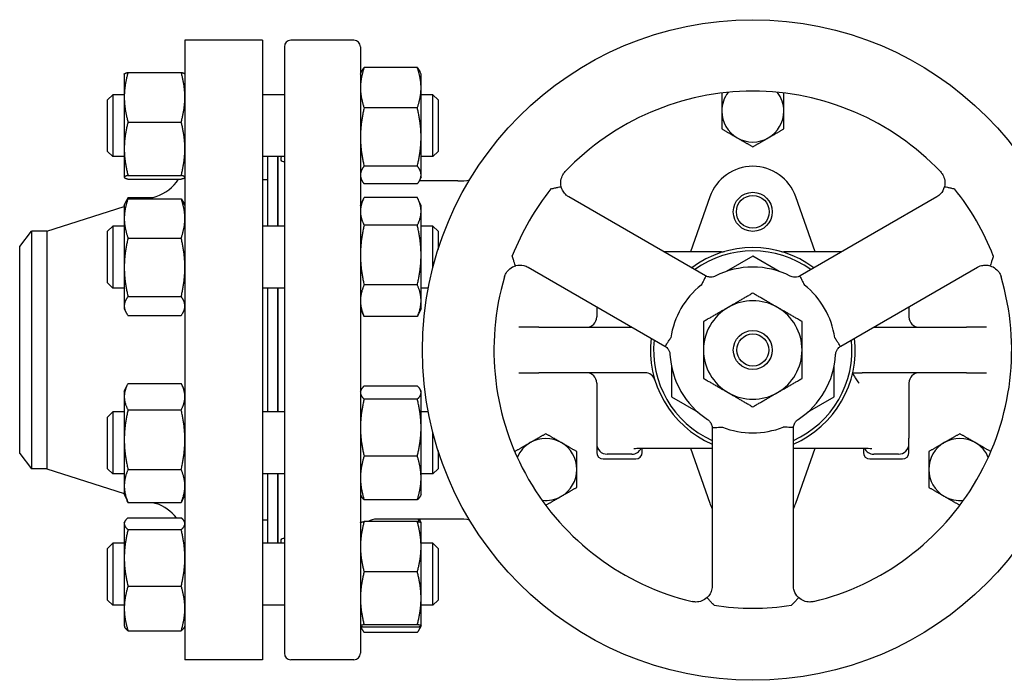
# Model space of a CAD drawing. Header units: inches. Extents: x 18 to 846, y -44 to 561.
# Tile 469 of 637: x 455.56 to 467.48, y 301.45 to 309.45. Entities that reach past the tile are written whole.
import ezdxf

# ---------------------------------------------------------------- set-up
doc = ezdxf.new("R2010")
doc.units = ezdxf.units.IN
doc.header["$LTSCALE"] = 24
doc.header["$MEASUREMENT"] = 0
doc.layers.add('Visible (ANSI)', color=7, linetype='Continuous', lineweight=30)

msp = doc.modelspace()

# ---------------------------------------------------------------- linework, layer by layer
at = {"layer": 'Visible (ANSI)'}
for p, q in [((457.55843, 309.1965), (457.55843, 301.6965)), ((458.49843, 309.1965), (457.55843, 309.1965)), ((458.49843, 309.1965), (458.49843, 301.6965)), ((459.60469, 309.1965), (458.84091, 309.1965)), ((458.76217, 309.11776), (458.76217, 301.77524)), ((459.68343, 309.11776), (459.68343, 301.77524)), ((460.37234, 308.86668), (459.72852, 308.86668)), ((456.82443, 308.78771), (456.82499, 308.78891)), ((456.82443, 308.78771), (456.82443, 308.50817)), ((456.86952, 308.80888), (457.51334, 308.80888)), ((457.55843, 308.78771), (457.55787, 308.78891)), ((459.68343, 308.78771), (459.6972, 308.81724)), ((460.41743, 308.78771), (460.40366, 308.81724)), ((460.41743, 308.62187), (460.41743, 308.78771)), ((460.41743, 308.02507), (460.41743, 308.62187)), ((456.62343, 308.47521), (456.68593, 308.53771)), ((456.68593, 308.53771), (456.68593, 307.78771)), ((456.82443, 308.53771), (456.68593, 308.53771)), ((456.82443, 308.50817), (456.82443, 307.88437)), ((458.76217, 308.53771), (458.49843, 308.53771)), ((460.56093, 308.53771), (460.41743, 308.53771)), ((460.56093, 307.78771), (460.56093, 308.53771)), ((460.62343, 308.47521), (460.56093, 308.53771)), ((456.62343, 307.85021), (456.62343, 308.47521)), ((460.37234, 308.37706), (459.72852, 308.37706)), ((460.62343, 308.47521), (460.62343, 307.85021)), ((456.86952, 308.20745), (457.51334, 308.20745)), ((460.41743, 307.56591), (460.41743, 308.02507)), ((456.62343, 307.85021), (456.68593, 307.78771)), ((456.82443, 307.78771), (456.68593, 307.78771)), ((456.82443, 307.88437), (456.82443, 307.53891)), ((458.76217, 307.78771), (458.49843, 307.78771)), ((458.55843, 307.78771), (458.55843, 306.94659)), ((458.67843, 307.78771), (458.67843, 306.94659)), ((458.68343, 307.78771), (458.68343, 306.94659)), ((460.56093, 307.78771), (460.41743, 307.78771)), ((460.62343, 307.85021), (460.56093, 307.78771)), ((460.37234, 307.67309), (459.72852, 307.67309)), ((456.82443, 307.53891), (456.82443, 307.53771)), ((456.82443, 307.53771), (456.82499, 307.5365)), ((456.86952, 307.56128), (457.51334, 307.56128)), ((457.55843, 307.53771), (457.55787, 307.5365)), ((459.68343, 307.53771), (459.6972, 307.50817)), ((460.41743, 307.53771), (460.40366, 307.50817)), ((460.41743, 307.53771), (460.41743, 307.56591)), ((456.86952, 307.51654), (457.51334, 307.51654)), ((458.55843, 307.5065), (458.49843, 307.5065)), ((460.37234, 307.45874), (459.72852, 307.45874)), ((460.86289, 307.49375), (460.39618, 307.49375)), ((456.86952, 307.29189), (457.165, 307.29189)), ((457.12408, 307.27893), (457.2094, 307.30595)), ((458.68343, 307.3865), (458.67843, 307.3865)), ((460.37234, 307.29271), (459.72852, 307.29271)), ((463.86081, 306.34536), (462.20694, 307.30022)), ((463.91301, 307.3013), (463.68006, 306.6336)), ((465.1868, 306.6336), (464.95385, 307.3013)), ((466.65991, 307.30022), (465.90669, 306.86535)), ((455.8851, 306.8865), (456.82443, 307.18402)), ((456.82443, 307.19659), (456.84041, 307.23086)), ((456.82443, 307.19659), (456.82443, 307.04008)), ((456.84041, 307.23086), (456.85849, 307.26963)), ((456.86952, 307.27893), (457.51334, 307.27893)), ((457.55843, 307.19659), (457.54245, 307.23086)), ((459.68343, 307.19659), (459.72122, 307.27763)), ((460.41743, 307.19659), (460.37964, 307.27763)), ((460.41743, 307.12485), (460.41743, 307.19659)), ((460.41743, 306.59644), (460.41743, 307.12485)), ((456.62343, 306.88409), (456.68593, 306.94659)), ((456.68593, 306.94659), (456.68593, 306.19659)), ((456.82443, 306.94659), (456.68593, 306.94659)), ((456.82443, 307.04008), (456.82443, 306.44757)), ((458.76217, 306.94659), (458.49843, 306.94659)), ((460.37234, 306.95699), (459.72852, 306.95699)), ((460.56093, 306.94659), (460.41743, 306.94659)), ((460.56093, 306.44837), (460.56093, 306.94659)), ((460.62343, 306.88409), (460.56093, 306.94659)), ((455.55843, 306.699), (455.7023, 306.8865)), ((455.8851, 306.8865), (455.7023, 306.8865)), ((455.7023, 306.8865), (455.7023, 304.0065)), ((455.8851, 306.8865), (455.8851, 304.0065)), ((456.62343, 306.25909), (456.62343, 306.88409)), ((460.62343, 306.88409), (460.62343, 306.66466)), ((465.90669, 306.86535), (465.00605, 306.34536)), ((455.55843, 304.194), (455.55843, 306.699)), ((456.86952, 306.80124), (457.51334, 306.80124)), ((460.41743, 306.04318), (460.41743, 306.59644)), ((464.05622, 306.6336), (463.36157, 306.6336)), ((464.43343, 306.58302), (464.11263, 306.39781)), ((464.75423, 306.39781), (464.43343, 306.58302)), ((465.50529, 306.6336), (464.81063, 306.6336)), ((456.82443, 306.44757), (456.82443, 305.97908)), ((461.71482, 306.44783), (463.36868, 305.49297)), ((465.49817, 305.49297), (467.15204, 306.44783)), ((456.62343, 306.25909), (456.68593, 306.19659)), ((460.37234, 306.23588), (459.72852, 306.23588)), ((456.82443, 306.19659), (456.68593, 306.19659)), ((458.76217, 306.19659), (458.49843, 306.19659)), ((458.55843, 306.19659), (458.55843, 304.69641)), ((458.67843, 306.19659), (458.67843, 304.69641)), ((458.68343, 306.19659), (458.68343, 304.69641)), ((460.50439, 306.19659), (460.41743, 306.19659)), ((456.82443, 305.97908), (456.82443, 305.94659)), ((456.86952, 306.0939), (457.51334, 306.0939)), ((460.41743, 305.94659), (460.41743, 306.04318)), ((456.82443, 305.94659), (456.84041, 305.91232)), ((456.86952, 305.86425), (457.51334, 305.86425)), ((457.55843, 305.94659), (457.54245, 305.91232)), ((459.68343, 305.94659), (459.72122, 305.86555)), ((460.41743, 305.94659), (460.37964, 305.86555)), ((462.54367, 305.9693), (462.54367, 305.84709)), ((466.32319, 305.9693), (466.32319, 305.84709)), ((460.37234, 305.85047), (459.72852, 305.85047)), ((461.64472, 305.72209), (461.60257, 305.72209)), ((461.84512, 305.72209), (461.64472, 305.72209)), ((461.84512, 305.72209), (462.97184, 305.72209)), ((465.89502, 305.72209), (467.02174, 305.72209)), ((467.22214, 305.72209), (467.02174, 305.72209)), ((467.26428, 305.72209), (467.22214, 305.72209)), ((461.60257, 305.17091), (461.64472, 305.17091)), ((461.64472, 305.17091), (461.84512, 305.17091)), ((463.12837, 305.17091), (461.84512, 305.17091)), ((463.44918, 305.24867), (463.44918, 304.87824)), ((465.41768, 304.87824), (465.41768, 305.24867)), ((465.64258, 305.17091), (465.75862, 305.17091)), ((467.02174, 305.17091), (465.75862, 305.17091)), ((467.02174, 305.17091), (467.22214, 305.17091)), ((467.22214, 305.17091), (467.26428, 305.17091)), ((456.86952, 305.04171), (457.51334, 305.04171)), ((462.54367, 305.04591), (462.54367, 304.37706)), ((466.32319, 305.04591), (466.32319, 304.37706)), ((456.82443, 304.94641), (456.85849, 305.01946)), ((456.82443, 304.94641), (456.82443, 304.88101)), ((457.55843, 304.94641), (457.52437, 305.01946)), ((459.68343, 304.94641), (459.69076, 304.96214)), ((460.37234, 305.01053), (459.72852, 305.01053)), ((460.41743, 304.94641), (460.41009, 304.96214)), ((460.41743, 304.93107), (460.41743, 304.94641)), ((460.41743, 304.50704), (460.41743, 304.93107)), ((456.82443, 304.88101), (456.82443, 304.36016)), ((460.37234, 304.85161), (459.72852, 304.85161)), ((463.44918, 304.87824), (463.76998, 304.69303)), ((465.09688, 304.69303), (465.41768, 304.87824)), ((456.62343, 304.63391), (456.68593, 304.69641)), ((456.68593, 304.69641), (456.68593, 303.94641)), ((456.82443, 304.69641), (456.68593, 304.69641)), ((456.86952, 304.72031), (457.51334, 304.72031)), ((458.76217, 304.69641), (458.49843, 304.69641)), ((460.50439, 304.69641), (460.41743, 304.69641)), ((456.62343, 304.00891), (456.62343, 304.63391)), ((460.41743, 303.89739), (460.41743, 304.50704)), ((460.56093, 303.94641), (460.56093, 304.44463)), ((463.9413, 304.50117), (463.9413, 302.59145)), ((464.92555, 302.59145), (464.92555, 304.50117)), ((456.82443, 304.36016), (456.82443, 303.80056)), ((462.54367, 304.37706), (462.54367, 304.31046)), ((462.54367, 304.31046), (462.54367, 304.20634)), ((466.32319, 304.31046), (466.32319, 304.37706)), ((466.32319, 304.20634), (466.32319, 304.31046)), ((455.55843, 304.194), (455.7023, 304.0065)), ((460.62343, 304.22835), (460.62343, 304.00891)), ((463.09485, 304.20634), (463.09485, 304.25763)), ((463.2917, 304.25941), (463.9413, 304.25941)), ((463.68006, 304.25941), (463.91301, 303.59171)), ((464.92555, 304.25941), (465.57516, 304.25941)), ((464.95385, 303.59171), (465.1868, 304.25941)), ((465.77201, 304.25763), (465.77201, 304.20634)), ((460.37234, 304.16248), (459.72852, 304.16248)), ((462.62241, 304.1276), (463.01611, 304.1276)), ((462.96985, 304.18542), (462.66867, 304.18542)), ((465.85075, 304.1276), (466.24445, 304.1276)), ((466.19819, 304.18542), (465.89701, 304.18542)), ((455.8851, 304.0065), (455.7023, 304.0065)), ((455.8851, 304.0065), (456.82443, 303.70898)), ((456.62343, 304.00891), (456.68593, 303.94641)), ((456.86952, 304.00001), (457.51334, 304.00001)), ((460.62343, 304.00891), (460.56093, 303.94641)), ((456.82443, 303.94641), (456.68593, 303.94641)), ((458.76217, 303.94641), (458.49843, 303.94641)), ((458.55843, 303.94641), (458.55843, 303.1053)), ((458.67843, 303.94641), (458.67843, 303.1053)), ((458.68343, 303.94641), (458.68343, 303.1053)), ((460.56093, 303.94641), (460.41743, 303.94641)), ((460.41743, 303.69641), (460.41743, 303.89739)), ((456.82443, 303.80056), (456.82443, 303.69641)), ((456.82443, 303.69641), (456.85849, 303.62337)), ((456.86952, 303.60111), (457.51334, 303.60111)), ((457.165, 303.60111), (457.2094, 303.58705)), ((457.55843, 303.69641), (457.52437, 303.62337)), ((459.68343, 303.69641), (459.69076, 303.68068)), ((460.37234, 303.63229), (459.72852, 303.63229)), ((460.41743, 303.69641), (460.41009, 303.68068)), ((458.68343, 303.5065), (458.67843, 303.5065)), ((456.82443, 303.3553), (456.83034, 303.36798)), ((456.86952, 303.41447), (457.51334, 303.41447)), ((457.55843, 303.3553), (457.55252, 303.36798)), ((458.55843, 303.3865), (458.49843, 303.3865)), ((459.68343, 303.3553), (459.68366, 303.35579)), ((460.37234, 303.36915), (459.72852, 303.36915)), ((460.86289, 303.39926), (459.88028, 303.39926)), ((460.4172, 303.35579), (460.40366, 303.38483)), ((460.41743, 303.3553), (460.4172, 303.35579)), ((456.82443, 303.3553), (456.82443, 303.34287)), ((456.82443, 303.34287), (456.82443, 302.92918)), ((456.86952, 303.27126), (457.51334, 303.27126)), ((460.41743, 303.06407), (460.41743, 303.3553)), ((456.62343, 303.0428), (456.68593, 303.1053)), ((456.62343, 302.4178), (456.62343, 303.0428)), ((456.68593, 303.1053), (456.68593, 302.3553)), ((456.82443, 303.1053), (456.68593, 303.1053)), ((458.76217, 303.1053), (458.49843, 303.1053)), ((460.56093, 303.1053), (460.41743, 303.1053)), ((460.41743, 302.43956), (460.41743, 303.06407)), ((460.56093, 302.3553), (460.56093, 303.1053)), ((460.62343, 303.0428), (460.56093, 303.1053)), ((460.62343, 303.0428), (460.62343, 302.4178)), ((456.82443, 302.92918), (456.82443, 302.31661)), ((460.37234, 302.75898), (459.72852, 302.75898)), ((456.86952, 302.58709), (457.51334, 302.58709)), ((456.62343, 302.4178), (456.68593, 302.3553)), ((460.41743, 302.10579), (460.41743, 302.43956)), ((460.62343, 302.4178), (460.56093, 302.3553)), ((456.82443, 302.3553), (456.68593, 302.3553)), ((456.82443, 302.31661), (456.82443, 302.1053)), ((458.76217, 302.3553), (458.49843, 302.3553)), ((460.56093, 302.3553), (460.41743, 302.3553)), ((456.82443, 302.1053), (456.83034, 302.09262)), ((456.86952, 302.04612), (457.51334, 302.04612)), ((457.55843, 302.1053), (457.55252, 302.09262)), ((459.68343, 302.1053), (459.68366, 302.1048)), ((459.68366, 302.1048), (459.6972, 302.07576)), ((460.37234, 302.12013), (459.72852, 302.12013)), ((460.37234, 302.09145), (459.72852, 302.09145)), ((460.4172, 302.1048), (460.40366, 302.07576)), ((460.41743, 302.1053), (460.4172, 302.1048)), ((460.41743, 302.1053), (460.41743, 302.10579)), ((460.37234, 302.02633), (459.72852, 302.02633)), ((458.49843, 301.6965), (457.55843, 301.6965)), ((459.60469, 301.6965), (458.84091, 301.6965))]:
    msp.add_line(p, q, dxfattribs=at)
for centre, radius in [((464.43343, 305.4465), 4), ((464.43343, 307.11973), 0.23622), ((464.43343, 307.11973), 0.19894), ((464.43343, 305.4465), 0.23622), ((464.43343, 305.4465), 0.19396)]:
    msp.add_circle(centre, radius, dxfattribs=at)
for centre, radius, start, end in [((458.84091, 309.11776), 0.07874, 90, 180), ((459.60469, 309.11776), 0.07874, 0, 90), ((464.43343, 305.4465), 3.13386, 43.567129, 136.432871), ((464.43343, 308.3402), 0.375, 142.972428, 180), ((464.43343, 308.3402), 0.375, 0, 37.027572), ((464.43343, 308.3402), 0.375, 180, 240), ((464.43343, 308.3402), 0.375, 300, 0), ((464.43343, 308.3402), 0.375, 240, 300), ((464.43343, 307.11973), 0.55118, 19.233076, 160.766924), ((457.05843, 307.78262), 0.5, 287.574716, 327.84865), ((460.86289, 308.28115), 0.7874, 270, 280.37914), ((464.43343, 305.4465), 3.12676, 141.399676, 158.600324), ((464.43343, 305.4465), 3.12676, 21.399676, 38.600324), ((464.43343, 305.4465), 1.24016, 53.379868, 126.620132), ((464.43343, 305.4465), 1.20079, 54.194537, 125.805463), ((464.05621, 306.76075), 0.12716, 270.004016, 286.01595), ((464.81064, 306.76073), 0.12714, 253.982919, 269.997115), ((464.43343, 305.4465), 1.00394, 63.137041, 116.862959), ((464.43343, 305.4465), 3.13386, 163.567129, 256.432871), ((464.43343, 305.4465), 1.00394, 128.535259, 171.464741), ((464.43343, 305.4465), 1.00394, 8.535259, 51.464741), ((464.43343, 305.4465), 3.13386, 283.567129, 16.432871), ((464.43343, 305.4465), 0.5965, 60, 120), ((464.43343, 305.4465), 0.5965, 120, 180), ((464.43343, 305.4465), 0.5965, 0, 60), ((462.41867, 305.84709), 0.125, 270, 0), ((466.44819, 305.84709), 0.125, 180, 270), ((464.43343, 305.4465), 1.24016, 173.379868, 246.620132), ((464.43343, 305.4465), 1.20079, 174.194537, 245.805463), ((464.43343, 305.4465), 1.24016, 293.379868, 6.620132), ((464.43343, 305.4465), 1.20079, 294.194537, 5.805463), ((464.43343, 305.4465), 1.00394, 183.137041, 236.862959), ((464.43343, 305.4465), 0.5965, 180, 240), ((464.43343, 305.4465), 0.5965, 300, 0), ((464.43343, 305.4465), 1.00394, 303.137041, 356.862959), ((462.41867, 305.04591), 0.125, 0, 90), ((463.12837, 305.04591), 0.125, 17.063961, 90), ((466.44819, 305.04591), 0.125, 90, 180), ((464.43343, 305.4465), 0.5965, 240, 300), ((464.43343, 305.4465), 1.00394, 248.535259, 291.464741), ((461.92741, 303.99965), 0.375, 120, 157.027572), ((461.92741, 303.99965), 0.375, 60, 120), ((461.92741, 303.99965), 0.375, 0, 60), ((466.93945, 303.99965), 0.375, 120, 180), ((466.93945, 303.99965), 0.375, 60, 120), ((466.93945, 303.99965), 0.375, 22.972428, 60), ((462.62241, 304.20634), 0.07874, 180, 270), ((463.01611, 304.20634), 0.07874, 270, 0), ((465.85075, 304.20634), 0.07874, 180, 270), ((466.24445, 304.20634), 0.07874, 270, 0), ((461.92741, 303.99965), 0.375, 300, 0), ((466.93945, 303.99965), 0.375, 180, 240), ((461.92741, 303.99965), 0.375, 262.972428, 300), ((466.93945, 303.99965), 0.375, 240, 277.027572), ((457.05843, 303.11039), 0.5, 37.457, 72.425284), ((464.43343, 303.77327), 0.55118, 199.233076, 206.765501), ((464.43343, 303.77327), 0.55118, 333.234499, 340.766924), ((459.88028, 303.20241), 0.19685, 90, 122.109609), ((460.86289, 302.61186), 0.7874, 79.62086, 90), ((464.43343, 305.4465), 3.12676, 261.399676, 278.600324), ((458.84091, 301.77524), 0.07874, 180, 270), ((459.60469, 301.77524), 0.07874, 270, 0)]:
    msp.add_arc(centre, radius, start, end, dxfattribs=at)
for centre, start_param, end_param in [((462.66867, 304.31046), 4.71238898, 6.28318531), ((466.19819, 304.31046), 0, 1.57079633), ((462.96985, 304.31046), 0, 1.13237118), ((465.89701, 304.31046), 5.15081773, 6.28318531)]:
    msp.add_ellipse(centre, major_axis=(0, -0.12504), ratio=0.99966155, start_param=start_param, end_param=end_param, dxfattribs=at)
for points, weights in [([(459.72852, 308.86668), (459.68343, 308.73549), (459.68343, 308.62187)], [1, 1.0379548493, 1]), ([(459.6972, 308.81724), (459.70817, 308.84076), (459.72852, 308.86668)], [1.01872332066, 1.01678146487, 1]), ([(460.41743, 308.62187), (460.41743, 308.73549), (460.37234, 308.86668)], [1, 1.0379548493, 1]), ([(460.37234, 308.86668), (460.39269, 308.84076), (460.40366, 308.81724)], [1, 1.01678146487, 1.01872332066]), ([(456.86952, 308.80888), (456.82443, 308.64773), (456.82443, 308.50817)], [1, 1.0379548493, 1]), ([(456.82499, 308.78891), (456.82932, 308.79819), (456.86952, 308.80888)], [1.00755250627, 1.03370208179, 1]), ([(457.55843, 308.50817), (457.55843, 308.64773), (457.51334, 308.80888)], [1, 1.0379548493, 1]), ([(457.51334, 308.80888), (457.55354, 308.79819), (457.55787, 308.78891)], [1, 1.03370208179, 1.00755250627]), ([(459.68343, 308.62187), (459.68343, 308.50825), (459.72852, 308.37706)], [1, 1.0379548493, 1]), ([(460.37234, 308.37706), (460.41743, 308.50825), (460.41743, 308.62187)], [1, 1.0379548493, 1]), ([(456.82443, 308.50817), (456.82443, 308.36861), (456.86952, 308.20745)], [1, 1.0379548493, 1]), ([(457.51334, 308.20745), (457.55843, 308.36861), (457.55843, 308.50817)], [1, 1.0379548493, 1]), ([(464.06091, 308.55814), (464.05967, 308.55743), (464.05843, 308.55671)], [1.01080092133, 1.01041530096, 1.01001874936]), ([(464.05843, 308.55671), (464.05843, 308.44068), (464.05843, 308.3402)], [1.01001874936, 1.04314139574, 1]), ([(464.80843, 308.55671), (464.80719, 308.55743), (464.80595, 308.55814)], [1.01001874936, 1.01041530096, 1.01080092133]), ([(464.80843, 308.3402), (464.80843, 308.44068), (464.80843, 308.55671)], [1, 1.04314139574, 1.01001874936]), ([(459.72852, 308.37706), (459.68343, 308.18843), (459.68343, 308.02507)], [1, 1.0379548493, 1]), ([(460.41743, 308.02507), (460.41743, 308.18843), (460.37234, 308.37706)], [1, 1.0379548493, 1]), ([(464.05843, 308.3402), (464.05843, 308.23972), (464.05843, 308.1237)], [1, 1.04314139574, 1.01001874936]), ([(464.80843, 308.1237), (464.80843, 308.23972), (464.80843, 308.3402)], [1.01001874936, 1.04314139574, 1]), ([(456.86952, 308.20745), (456.82443, 308.03431), (456.82443, 307.88437)], [1, 1.0379548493, 1]), ([(457.55843, 307.88437), (457.55843, 308.03431), (457.51334, 308.20745)], [1, 1.0379548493, 1]), ([(464.05843, 308.1237), (464.15891, 308.06568), (464.24593, 308.01544)], [1.01001874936, 1.04314139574, 1]), ([(464.62093, 308.01544), (464.70795, 308.06568), (464.80843, 308.1237)], [1, 1.04314139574, 1.01001874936]), ([(459.68343, 308.02507), (459.68343, 307.86171), (459.72852, 307.67309)], [1, 1.0379548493, 1]), ([(460.37234, 307.67309), (460.41743, 307.86171), (460.41743, 308.02507)], [1, 1.0379548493, 1]), ([(464.24593, 308.01544), (464.33295, 307.9652), (464.43343, 307.90719)], [1, 1.04314139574, 1.01001874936]), ([(464.43343, 307.90719), (464.53391, 307.9652), (464.62093, 308.01544)], [1.01001874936, 1.04314139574, 1]), ([(456.82443, 307.88437), (456.82443, 307.73442), (456.86952, 307.56128)], [1, 1.0379548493, 1]), ([(457.51334, 307.56128), (457.55843, 307.73442), (457.55843, 307.88437)], [1, 1.0379548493, 1]), ([(459.72852, 307.67309), (459.68343, 307.61565), (459.68343, 307.56591)], [1, 1.0379548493, 1]), ([(460.41743, 307.56591), (460.41743, 307.61565), (460.37234, 307.67309)], [1, 1.0379548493, 1]), ([(456.86952, 307.56128), (456.82443, 307.54929), (456.82443, 307.53891)], [1, 1.0379548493, 1]), ([(456.82443, 307.53891), (456.82443, 307.52853), (456.86952, 307.51654)], [1, 1.0379548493, 1]), ([(457.55843, 307.53891), (457.55843, 307.54929), (457.51334, 307.56128)], [1, 1.0379548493, 1]), ([(457.51334, 307.51654), (457.55843, 307.52853), (457.55843, 307.53891)], [1, 1.0379548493, 1]), ([(459.68343, 307.56591), (459.68343, 307.51617), (459.72852, 307.45874)], [1, 1.0379548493, 1]), ([(460.37234, 307.45874), (460.41743, 307.51617), (460.41743, 307.56591)], [1, 1.0379548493, 1]), ([(456.86952, 307.29189), (456.85724, 307.26845), (456.84844, 307.24648)], [1, 1.01005189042, 1.01477953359]), ([(459.72852, 307.29271), (459.68343, 307.20275), (459.68343, 307.12485)], [1, 1.0379548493, 1]), ([(460.41743, 307.12485), (460.41743, 307.20275), (460.37234, 307.29271)], [1, 1.0379548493, 1]), ([(456.86952, 307.27893), (456.82443, 307.15093), (456.82443, 307.04008)], [1, 1.0379548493, 1]), ([(456.84041, 307.23086), (456.85111, 307.25381), (456.86952, 307.27893)], [1.01820717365, 1.01515415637, 1]), ([(457.55843, 307.04008), (457.55843, 307.15093), (457.51334, 307.27893)], [1, 1.0379548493, 1]), ([(457.51334, 307.27893), (457.53175, 307.25381), (457.54245, 307.23086)], [1, 1.01515415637, 1.01820717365]), ([(459.68343, 307.12485), (459.68343, 307.04695), (459.72852, 306.95699)], [1, 1.0379548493, 1]), ([(460.37234, 306.95699), (460.41743, 307.04695), (460.41743, 307.12485)], [1, 1.0379548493, 1]), ([(456.82443, 307.04008), (456.82443, 306.92924), (456.86952, 306.80124)], [1, 1.0379548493, 1]), ([(457.51334, 306.80124), (457.55843, 306.92924), (457.55843, 307.04008)], [1, 1.0379548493, 1]), ([(459.72852, 306.95699), (459.68343, 306.76377), (459.68343, 306.59644)], [1, 1.0379548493, 1]), ([(460.41743, 306.59644), (460.41743, 306.76377), (460.37234, 306.95699)], [1, 1.0379548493, 1]), ([(456.86952, 306.80124), (456.82443, 306.61171), (456.82443, 306.44757)], [1, 1.0379548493, 1]), ([(457.55843, 306.44757), (457.55843, 306.61171), (457.51334, 306.80124)], [1, 1.0379548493, 1]), ([(459.68343, 306.59644), (459.68343, 306.4291), (459.72852, 306.23588)], [1, 1.0379548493, 1]), ([(460.37234, 306.23588), (460.41743, 306.4291), (460.41743, 306.59644)], [1, 1.0379548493, 1]), ([(456.82443, 306.44757), (456.82443, 306.28343), (456.86952, 306.0939)], [1, 1.0379548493, 1]), ([(457.51334, 306.0939), (457.55843, 306.28343), (457.55843, 306.44757)], [1, 1.0379548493, 1]), ([(459.72852, 306.23588), (459.68343, 306.13261), (459.68343, 306.04318)], [1, 1.0379548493, 1]), ([(460.41743, 306.04318), (460.41743, 306.13261), (460.37234, 306.23588)], [1, 1.0379548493, 1]), ([(464.43343, 306.13528), (464.2736, 306.043), (464.13518, 305.96309)], [1.01001874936, 1.04314139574, 1]), ([(464.73168, 305.96309), (464.59326, 306.043), (464.43343, 306.13528)], [1, 1.04314139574, 1.01001874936]), ([(456.86952, 306.0939), (456.82443, 306.03237), (456.82443, 305.97908)], [1, 1.0379548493, 1]), ([(456.82443, 305.97908), (456.82443, 305.92579), (456.86952, 305.86425)], [1, 1.0379548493, 1]), ([(457.55843, 305.97908), (457.55843, 306.03237), (457.51334, 306.0939)], [1, 1.0379548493, 1]), ([(457.51334, 305.86425), (457.55843, 305.92579), (457.55843, 305.97908)], [1, 1.0379548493, 1]), ([(459.68343, 306.04318), (459.68343, 305.95374), (459.72852, 305.85047)], [1, 1.0379548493, 1]), ([(460.37234, 305.85047), (460.41743, 305.95374), (460.41743, 306.04318)], [1, 1.0379548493, 1]), ([(459.72852, 305.85047), (459.7247, 305.85809), (459.72122, 305.86555)], [1, 1.00310735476, 1.00570591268]), ([(460.37964, 305.86555), (460.37616, 305.85809), (460.37234, 305.85047)], [1.00570591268, 1.00310735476, 1]), ([(464.13518, 305.96309), (463.99676, 305.88317), (463.83693, 305.79089)], [1, 1.04314139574, 1.01001874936]), ([(465.02993, 305.79089), (464.8701, 305.88317), (464.73168, 305.96309)], [1.01001874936, 1.04314139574, 1]), ([(463.83693, 305.79089), (463.83693, 305.60633), (463.83693, 305.4465)], [1.01001874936, 1.04314139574, 1]), ([(465.02993, 305.4465), (465.02993, 305.60633), (465.02993, 305.79089)], [1, 1.04314139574, 1.01001874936]), ([(463.83693, 305.4465), (463.83693, 305.28667), (463.83693, 305.10211)], [1, 1.04314139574, 1.01001874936]), ([(465.02993, 305.10211), (465.02993, 305.28667), (465.02993, 305.4465)], [1.01001874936, 1.04314139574, 1]), ([(456.86952, 305.04171), (456.82443, 304.95559), (456.82443, 304.88101)], [1, 1.0379548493, 1]), ([(457.55843, 304.88101), (457.55843, 304.95559), (457.51334, 305.04171)], [1, 1.0379548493, 1]), ([(463.83693, 305.10211), (463.99676, 305.00983), (464.13518, 304.92992)], [1.01001874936, 1.04314139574, 1]), ([(464.73168, 304.92992), (464.8701, 305.00983), (465.02993, 305.10211)], [1, 1.04314139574, 1.01001874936]), ([(459.72852, 305.01053), (459.68343, 304.96795), (459.68343, 304.93107)], [1, 1.0379548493, 1]), ([(459.68343, 304.93107), (459.68343, 304.89419), (459.72852, 304.85161)], [1, 1.0379548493, 1]), ([(460.41743, 304.93107), (460.41743, 304.96795), (460.37234, 305.01053)], [1, 1.0379548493, 1]), ([(460.37234, 304.85161), (460.41743, 304.89419), (460.41743, 304.93107)], [1, 1.0379548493, 1]), ([(464.13518, 304.92992), (464.2736, 304.85), (464.43343, 304.75772)], [1, 1.04314139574, 1.01001874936]), ([(464.43343, 304.75772), (464.59326, 304.85), (464.73168, 304.92992)], [1.01001874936, 1.04314139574, 1]), ([(456.82443, 304.88101), (456.82443, 304.80643), (456.86952, 304.72031)], [1, 1.0379548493, 1]), ([(457.51334, 304.72031), (457.55843, 304.80643), (457.55843, 304.88101)], [1, 1.0379548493, 1]), ([(459.72852, 304.85161), (459.68343, 304.66696), (459.68343, 304.50704)], [1, 1.0379548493, 1]), ([(460.41743, 304.50704), (460.41743, 304.66696), (460.37234, 304.85161)], [1, 1.0379548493, 1]), ([(456.86952, 304.72031), (456.82443, 304.52731), (456.82443, 304.36016)], [1, 1.0379548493, 1]), ([(457.55843, 304.36016), (457.55843, 304.52731), (457.51334, 304.72031)], [1, 1.0379548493, 1]), ([(459.68343, 304.50704), (459.68343, 304.34713), (459.72852, 304.16248)], [1, 1.0379548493, 1]), ([(460.37234, 304.16248), (460.41743, 304.34713), (460.41743, 304.50704)], [1, 1.0379548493, 1]), ([(461.92741, 304.43266), (461.82693, 304.37465), (461.73991, 304.32441)], [1.01001874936, 1.04314139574, 1]), ([(462.11491, 304.32441), (462.02789, 304.37465), (461.92741, 304.43266)], [1, 1.04314139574, 1.01001874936]), ([(466.93945, 304.43266), (466.83897, 304.37465), (466.75195, 304.32441)], [1.01001874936, 1.04314139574, 1]), ([(467.12695, 304.32441), (467.03993, 304.37465), (466.93945, 304.43266)], [1, 1.04314139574, 1.01001874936]), ([(456.82443, 304.36016), (456.82443, 304.19302), (456.86952, 304.00001)], [1, 1.0379548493, 1]), ([(457.51334, 304.00001), (457.55843, 304.19302), (457.55843, 304.36016)], [1, 1.0379548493, 1]), ([(461.73991, 304.32441), (461.65289, 304.27417), (461.55241, 304.21616)], [1, 1.04314139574, 1.01001874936]), ([(462.30241, 304.21616), (462.20193, 304.27417), (462.11491, 304.32441)], [1.01001874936, 1.04314139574, 1]), ([(466.75195, 304.32441), (466.66493, 304.27417), (466.56445, 304.21616)], [1, 1.04314139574, 1.01001874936]), ([(467.31445, 304.21616), (467.21397, 304.27417), (467.12695, 304.32441)], [1.01001874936, 1.04314139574, 1]), ([(461.55241, 304.21616), (461.55241, 304.21472), (461.55241, 304.21329)], [1.01001874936, 1.01041530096, 1.01080092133]), ([(462.30241, 303.99965), (462.30241, 304.10013), (462.30241, 304.21616)], [1, 1.04314139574, 1.01001874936]), ([(466.56445, 304.21616), (466.56445, 304.10013), (466.56445, 303.99965)], [1.01001874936, 1.04314139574, 1]), ([(467.31445, 304.21329), (467.31445, 304.21472), (467.31445, 304.21616)], [1.01080092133, 1.01041530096, 1.01001874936]), ([(459.72852, 304.16248), (459.68343, 304.02042), (459.68343, 303.89739)], [1, 1.0379548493, 1]), ([(460.41743, 303.89739), (460.41743, 304.02042), (460.37234, 304.16248)], [1, 1.0379548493, 1]), ([(456.86952, 304.00001), (456.82443, 303.89313), (456.82443, 303.80056)], [1, 1.0379548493, 1]), ([(457.55843, 303.80056), (457.55843, 303.89313), (457.51334, 304.00001)], [1, 1.0379548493, 1]), ([(462.30241, 303.78315), (462.30241, 303.89917), (462.30241, 303.99965)], [1.01001874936, 1.04314139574, 1]), ([(466.56445, 303.99965), (466.56445, 303.89917), (466.56445, 303.78315)], [1, 1.04314139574, 1.01001874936]), ([(459.68343, 303.89739), (459.68343, 303.77436), (459.72852, 303.63229)], [1, 1.0379548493, 1]), ([(460.37234, 303.63229), (460.41743, 303.77436), (460.41743, 303.89739)], [1, 1.0379548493, 1]), ([(456.82443, 303.80056), (456.82443, 303.708), (456.86952, 303.60111)], [1, 1.0379548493, 1]), ([(457.51334, 303.60111), (457.55843, 303.708), (457.55843, 303.80056)], [1, 1.0379548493, 1]), ([(462.11491, 303.67489), (462.20193, 303.72513), (462.30241, 303.78315)], [1, 1.04314139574, 1.01001874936]), ([(466.56445, 303.78315), (466.66493, 303.72513), (466.75195, 303.67489)], [1.01001874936, 1.04314139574, 1]), ([(456.86952, 303.60111), (456.86359, 303.61243), (456.85849, 303.62337)], [1, 1.00482700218, 1.0084262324]), ([(457.52437, 303.62337), (457.51927, 303.61243), (457.51334, 303.60111)], [1.0084262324, 1.00482700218, 1]), ([(459.72852, 303.63229), (459.70138, 303.65793), (459.69076, 303.68068)], [1, 1.02250658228, 1.01832112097]), ([(460.41009, 303.68068), (460.39948, 303.65793), (460.37234, 303.63229)], [1.01832112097, 1.02250658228, 1]), ([(461.92741, 303.56664), (462.02789, 303.62465), (462.11491, 303.67489)], [1.01001874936, 1.04314139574, 1]), ([(466.75195, 303.67489), (466.83897, 303.62465), (466.93945, 303.56664)], [1, 1.04314139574, 1.01001874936]), ([(461.92493, 303.56807), (461.92617, 303.56736), (461.92741, 303.56664)], [1.01080092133, 1.01041530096, 1.01001874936]), ([(466.93945, 303.56664), (466.94069, 303.56736), (466.94193, 303.56807)], [1.01001874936, 1.01041530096, 1.01080092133]), ([(456.86952, 303.41447), (456.82443, 303.3761), (456.82443, 303.34287)], [1, 1.0379548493, 1]), ([(457.55843, 303.34287), (457.55843, 303.3761), (457.51334, 303.41447)], [1, 1.0379548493, 1]), ([(459.72852, 303.36915), (459.68343, 303.20565), (459.68343, 303.06407)], [1, 1.0379548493, 1]), ([(459.68366, 303.35579), (459.68655, 303.36199), (459.72852, 303.36915)], [1.00505167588, 1.03523395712, 1]), ([(460.41743, 303.06407), (460.41743, 303.20565), (460.37234, 303.36915)], [1, 1.0379548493, 1]), ([(460.37234, 303.36915), (460.41431, 303.36199), (460.4172, 303.35579)], [1, 1.03523395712, 1.00505167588]), ([(460.39342, 303.36509), (460.38899, 303.38192), (460.38371, 303.39926)], [1.01477953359, 1.01239763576, 1.0086642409]), ([(460.39618, 303.39926), (460.40033, 303.39196), (460.40366, 303.38483)], [1.01617818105, 1.01813403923, 1.01872332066]), ([(456.82443, 303.34287), (456.82443, 303.30964), (456.86952, 303.27126)], [1, 1.0379548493, 1]), ([(456.86952, 303.27126), (456.82443, 303.08794), (456.82443, 302.92918)], [1, 1.0379548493, 1]), ([(457.51334, 303.27126), (457.55843, 303.30964), (457.55843, 303.34287)], [1, 1.0379548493, 1]), ([(457.55843, 302.92918), (457.55843, 303.08794), (457.51334, 303.27126)], [1, 1.0379548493, 1]), ([(459.68343, 303.06407), (459.68343, 302.92248), (459.72852, 302.75898)], [1, 1.0379548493, 1]), ([(460.37234, 302.75898), (460.41743, 302.92248), (460.41743, 303.06407)], [1, 1.0379548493, 1]), ([(456.82443, 302.92918), (456.82443, 302.77041), (456.86952, 302.58709)], [1, 1.0379548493, 1]), ([(457.51334, 302.58709), (457.55843, 302.77041), (457.55843, 302.92918)], [1, 1.0379548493, 1]), ([(459.72852, 302.75898), (459.68343, 302.58781), (459.68343, 302.43956)], [1, 1.0379548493, 1]), ([(460.41743, 302.43956), (460.41743, 302.58781), (460.37234, 302.75898)], [1, 1.0379548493, 1]), ([(456.86952, 302.58709), (456.82443, 302.44214), (456.82443, 302.31661)], [1, 1.0379548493, 1]), ([(457.55843, 302.31661), (457.55843, 302.44214), (457.51334, 302.58709)], [1, 1.0379548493, 1]), ([(459.68343, 302.43956), (459.68343, 302.29131), (459.72852, 302.12013)], [1, 1.0379548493, 1]), ([(460.37234, 302.12013), (460.41743, 302.29131), (460.41743, 302.43956)], [1, 1.0379548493, 1]), ([(456.82443, 302.31661), (456.82443, 302.19107), (456.86952, 302.04612)], [1, 1.0379548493, 1]), ([(457.51334, 302.04612), (457.55843, 302.19107), (457.55843, 302.31661)], [1, 1.0379548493, 1]), ([(456.86952, 302.04612), (456.84051, 302.07081), (456.83034, 302.09262)], [1, 1.02408927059, 1.01760047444]), ([(457.55252, 302.09262), (457.54235, 302.07081), (457.51334, 302.04612)], [1.01760047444, 1.02408927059, 1]), ([(459.72852, 302.12013), (459.68343, 302.11245), (459.68343, 302.10579)], [1, 1.0379548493, 1]), ([(459.68343, 302.10579), (459.68343, 302.09913), (459.72852, 302.09145)], [1, 1.0379548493, 1]), ([(459.68773, 302.10151), (459.6971, 302.06634), (459.72852, 302.02633)], [1.01627140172, 1.02614354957, 1]), ([(460.41743, 302.10579), (460.41743, 302.11245), (460.37234, 302.12013)], [1, 1.0379548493, 1]), ([(460.37234, 302.09145), (460.41743, 302.09913), (460.41743, 302.10579)], [1, 1.0379548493, 1]), ([(460.37234, 302.02633), (460.40376, 302.06634), (460.41313, 302.10151)], [1, 1.02614354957, 1.01627140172])]:
    msp.add_rational_spline(points, weights, degree=2, dxfattribs=at)
for points, knots in [([(458.76217, 307.72324), (458.75823, 307.7232), (458.75452, 307.72342), (458.73291, 307.72661), (458.7228, 307.73774), (458.7228, 307.76495), (458.72507, 307.77561), (458.72939, 307.78778)], [1.503325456, 1.503325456, 1.503325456, 1.503325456, 1.572820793, 1.572820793, 1.940397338, 1.940397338, 2.11460476, 2.11460476, 2.11460476, 2.11460476]), ([(462.11376, 307.42556), (462.108, 307.45001), (462.10702, 307.47548), (462.11438, 307.52431), (462.12259, 307.54784), (462.14268, 307.5826), (462.15204, 307.59512), (462.16274, 307.60637)], [1.213689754, 1.213689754, 1.213689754, 1.213689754, 1.526766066, 1.526766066, 1.836237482, 1.836237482, 2.029657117, 2.029657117, 2.029657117, 2.029657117]), ([(466.70412, 307.60637), (466.71482, 307.59512), (466.72417, 307.5826), (466.74427, 307.54784), (466.75248, 307.52431), (466.75984, 307.47548), (466.75885, 307.45001), (466.75309, 307.42556)], [0, 0, 0, 0, 0.193419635, 0.193419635, 0.502891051, 0.502891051, 0.815967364, 0.815967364, 0.815967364, 0.815967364]), ([(461.99146, 307.39843), (462.0073, 307.40216), (462.02299, 307.40581), (462.05236, 307.41256), (462.06574, 307.4156), (462.08841, 307.42064), (462.09748, 307.4226), (462.11019, 307.42519), (462.11359, 307.42577), (462.11376, 307.42557), (462.11376, 307.42557), (462.11376, 307.42556)], [-0.498668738, -0.498668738, -0.498668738, -0.498668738, -0.374720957, -0.374720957, -0.250751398, -0.250751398, -0.126696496, -0.126696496, 0, 0, 0.00232127, 0.00232127, 0.00232127, 0.00232127]), ([(462.20694, 307.30022), (462.1958, 307.30665), (462.18529, 307.31418), (462.16014, 307.33623), (462.14681, 307.35224), (462.12599, 307.38718), (462.11837, 307.40601), (462.11376, 307.42556)], [5.137323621, 5.137323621, 5.137323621, 5.137323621, 5.297654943, 5.297654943, 5.554185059, 5.554185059, 5.804471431, 5.804471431, 5.804471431, 5.804471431]), ([(466.75309, 307.42556), (466.75255, 307.42324), (466.75196, 307.42092), (466.743, 307.38826), (466.72726, 307.35997), (466.6925, 307.32246), (466.67695, 307.31006), (466.65991, 307.30022)], [1.03699376, 1.03699376, 1.03699376, 1.03699376, 1.066777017, 1.066777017, 1.459001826, 1.459001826, 1.704142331, 1.704142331, 1.704142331, 1.704142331]), ([(466.75309, 307.42556), (466.7531, 307.42557), (466.7531, 307.42557), (466.75327, 307.42577), (466.75667, 307.42519), (466.76938, 307.4226), (466.77845, 307.42064), (466.80112, 307.4156), (466.8145, 307.41256), (466.84386, 307.40581), (466.85956, 307.40216), (466.8754, 307.39843)], [-0.500989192, -0.500989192, -0.500989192, -0.500989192, -0.498667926, -0.498667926, -0.371971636, -0.371971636, -0.247916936, -0.247916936, -0.123947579, -0.123947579, 0, 0, 0, 0]), ([(461.99146, 307.39843), (461.99123, 307.39838), (461.99101, 307.39828), (461.99046, 307.39794), (461.99013, 307.39763), (461.98981, 307.39724)], [-0.00615525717, -0.00615525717, -0.00615525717, -0.00615525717, -0.0038369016, -0.0038369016, 0, 0, 0, 0]), ([(466.87704, 307.39724), (466.87683, 307.3975), (466.87659, 307.39776), (466.8761, 307.39814), (466.87585, 307.39828), (466.87553, 307.3984), (466.87546, 307.39842), (466.8754, 307.39843)], [-0.0389329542, -0.0389329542, -0.0389329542, -0.0389329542, -0.03599132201, -0.03599132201, -0.03362121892, -0.03362121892, -0.0330274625, -0.0330274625, -0.0330274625, -0.0330274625]), ([(461.52224, 306.58737), (461.52211, 306.58705), (461.52201, 306.58671), (461.52193, 306.5861), (461.52193, 306.58581), (461.52199, 306.58548), (461.52201, 306.58541), (461.52203, 306.58534)], [-0.0389329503, -0.0389329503, -0.0389329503, -0.0389329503, -0.03599131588, -0.03599131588, -0.03362121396, -0.03362121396, -0.03302745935, -0.03302745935, -0.03302745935, -0.03302745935]), ([(461.55968, 306.46586), (461.55968, 306.46586), (461.55967, 306.46586), (461.55941, 306.46591), (461.55821, 306.46914), (461.5541, 306.48144), (461.55127, 306.49028), (461.5443, 306.51243), (461.54024, 306.52554), (461.5314, 306.55435), (461.52672, 306.56977), (461.52203, 306.58534)], [-0.500989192, -0.500989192, -0.500989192, -0.500989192, -0.498667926, -0.498667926, -0.371971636, -0.371971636, -0.247916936, -0.247916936, -0.123947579, -0.123947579, 0, 0, 0, 0]), ([(467.34483, 306.58534), (467.34014, 306.56977), (467.33546, 306.55435), (467.32662, 306.52554), (467.32256, 306.51243), (467.31559, 306.49028), (467.31276, 306.48144), (467.30864, 306.46914), (467.30744, 306.46591), (467.30719, 306.46586), (467.30718, 306.46586), (467.30718, 306.46586)], [-0.498668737, -0.498668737, -0.498668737, -0.498668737, -0.374720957, -0.374720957, -0.250751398, -0.250751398, -0.126696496, -0.126696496, 0, 0, 0.00232127, 0.00232127, 0.00232127, 0.00232127]), ([(467.34483, 306.58534), (467.3449, 306.58557), (467.34493, 306.58582), (467.34491, 306.58646), (467.34481, 306.5869), (467.34462, 306.58737)], [-0.00615525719, -0.00615525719, -0.00615525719, -0.00615525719, -0.00383690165, -0.00383690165, 0, 0, 0, 0]), ([(461.42758, 306.33304), (461.43197, 306.34794), (461.43814, 306.36229), (461.45819, 306.39708), (461.47446, 306.41595), (461.51308, 306.44675), (461.53563, 306.45863), (461.55968, 306.46586)], [0, 0, 0, 0, 0.193419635, 0.193419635, 0.502891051, 0.502891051, 0.815967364, 0.815967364, 0.815967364, 0.815967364]), ([(461.55968, 306.46586), (461.56197, 306.46655), (461.56427, 306.4672), (461.59703, 306.47577), (461.6294, 306.47628), (461.67927, 306.46493), (461.69778, 306.45767), (461.71482, 306.44783)], [1.036679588, 1.036679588, 1.036679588, 1.036679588, 1.066462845, 1.066462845, 1.458687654, 1.458687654, 1.70382816, 1.70382816, 1.70382816, 1.70382816]), ([(467.15204, 306.44783), (467.16316, 306.45426), (467.17491, 306.45959), (467.20653, 306.47034), (467.22702, 306.47388), (467.26771, 306.47448), (467.28789, 306.47166), (467.30718, 306.46586)], [5.137343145, 5.137343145, 5.137343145, 5.137343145, 5.297406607, 5.297406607, 5.553508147, 5.553508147, 5.804491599, 5.804491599, 5.804491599, 5.804491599]), ([(467.30718, 306.46586), (467.33123, 306.45863), (467.35378, 306.44675), (467.39239, 306.41595), (467.40867, 306.39708), (467.42872, 306.36229), (467.43488, 306.34794), (467.43927, 306.33304)], [1.213689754, 1.213689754, 1.213689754, 1.213689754, 1.526766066, 1.526766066, 1.836237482, 1.836237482, 2.029657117, 2.029657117, 2.029657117, 2.029657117]), ([(463.86662, 306.34221), (463.86661, 306.34221), (463.86661, 306.34221), (463.86634, 306.34226), (463.86468, 306.33952), (463.8587, 306.32873), (463.85442, 306.32072), (463.84375, 306.30046), (463.83746, 306.2884), (463.82368, 306.26176), (463.81633, 306.24744), (463.80893, 306.23294)], [-0.001644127, -0.001644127, -0.001644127, -0.001644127, 0, 0, 0.122753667, 0.122753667, 0.246758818, 0.246758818, 0.370861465, 0.370861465, 0.494968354, 0.494968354, 0.494968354, 0.494968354]), ([(463.97979, 306.3421), (463.97289, 306.33861), (463.96565, 306.33575), (463.94644, 306.33016), (463.93424, 306.3285), (463.90705, 306.32877), (463.892, 306.33164), (463.87399, 306.33868), (463.87026, 306.34036), (463.86662, 306.34221)], [-2.057235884, -2.057235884, -2.057235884, -2.057235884, -1.939247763, -1.939247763, -1.750466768, -1.750466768, -1.517366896, -1.517366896, -1.455072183, -1.455072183, -1.455072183, -1.455072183]), ([(465.00024, 306.34221), (464.99404, 306.33905), (464.98754, 306.33641), (464.96913, 306.33064), (464.95704, 306.32875), (464.93266, 306.32849), (464.92043, 306.33016), (464.90121, 306.33575), (464.89397, 306.33861), (464.88707, 306.3421)], [1.447256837, 1.447256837, 1.447256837, 1.447256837, 1.552782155, 1.552782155, 1.740472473, 1.740472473, 1.929253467, 1.929253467, 2.047241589, 2.047241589, 2.047241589, 2.047241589]), ([(465.00024, 306.34221), (465.00025, 306.34221), (465.00025, 306.34221), (465.00053, 306.34223), (465.0022, 306.33949), (465.00817, 306.3287), (465.01246, 306.32069), (465.02313, 306.30043), (465.02942, 306.28836), (465.04318, 306.26174), (465.05053, 306.24743), (465.05792, 306.23294)], [-0.002120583, -0.002120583, -0.002120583, -0.002120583, 0, 0, 0.122410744, 0.122410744, 0.246443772, 0.246443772, 0.370464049, 0.370464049, 0.494487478, 0.494487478, 0.494487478, 0.494487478]), ([(463.80893, 306.23294), (463.80891, 306.23288), (463.80888, 306.23283), (463.80863, 306.23242), (463.80835, 306.2321), (463.80798, 306.23181)], [0.6878270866, 0.6878270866, 0.6878270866, 0.6878270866, 0.6900330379, 0.6900330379, 0.7043915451, 0.7043915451, 0.7043915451, 0.7043915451]), ([(465.05888, 306.23181), (465.05869, 306.23195), (465.05852, 306.23212), (465.05819, 306.23249), (465.05804, 306.2327), (465.05792, 306.23294)], [0, 0, 0, 0, 0.00181054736, 0.00181054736, 0.00380232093, 0.00380232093, 0.00380232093, 0.00380232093]), ([(463.37432, 305.48952), (463.37431, 305.48952), (463.37431, 305.48953), (463.37415, 305.48976), (463.3757, 305.49258), (463.38205, 305.50314), (463.38684, 305.51086), (463.39906, 305.53024), (463.40636, 305.54171), (463.42253, 305.56694), (463.43125, 305.58046), (463.44011, 305.59411)], [-0.002119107, -0.002119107, -0.002119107, -0.002119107, 0, 0, 0.122412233, 0.122412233, 0.246445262, 0.246445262, 0.370465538, 0.370465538, 0.494488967, 0.494488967, 0.494488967, 0.494488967]), ([(463.44061, 305.5955), (463.44058, 305.59527), (463.44052, 305.59504), (463.44036, 305.59456), (463.44025, 305.59433), (463.44011, 305.59411)], [0, 0, 0, 0, 0.00181131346, 0.00181131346, 0.0038023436, 0.0038023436, 0.0038023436, 0.0038023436]), ([(465.42675, 305.59411), (465.42671, 305.59417), (465.42668, 305.59422), (465.42645, 305.59463), (465.42632, 305.59504), (465.42625, 305.5955)], [0.6878281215, 0.6878281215, 0.6878281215, 0.6878281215, 0.690034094, 0.690034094, 0.7043926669, 0.7043926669, 0.7043926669, 0.7043926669]), ([(465.49254, 305.48952), (465.49255, 305.48952), (465.49255, 305.48953), (465.49272, 305.48974), (465.49118, 305.49255), (465.48482, 305.50312), (465.48003, 305.51083), (465.46782, 305.5302), (465.46052, 305.54168), (465.44434, 305.56693), (465.43561, 305.58045), (465.42675, 305.59411)], [-0.001644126, -0.001644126, -0.001644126, -0.001644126, 0, 0, 0.122753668, 0.122753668, 0.246758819, 0.246758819, 0.370861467, 0.370861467, 0.494968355, 0.494968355, 0.494968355, 0.494968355]), ([(463.37432, 305.48952), (463.37774, 305.48729), (463.38106, 305.4849), (463.39616, 305.47283), (463.40617, 305.46123), (463.42, 305.43781), (463.42467, 305.42641), (463.42943, 305.40698), (463.43057, 305.39929), (463.431, 305.39156)], [-0.602163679, -0.602163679, -0.602163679, -0.602163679, -0.539868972, -0.539868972, -0.306769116, -0.306769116, -0.117988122, -0.117988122, 0, 0, 0, 0]), ([(465.43586, 305.39156), (465.43629, 305.39929), (465.43743, 305.40698), (465.44219, 305.42641), (465.44686, 305.43781), (465.46069, 305.46123), (465.4707, 305.47283), (465.4858, 305.4849), (465.48911, 305.48729), (465.49254, 305.48952)], [-1.255722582, -1.255722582, -1.255722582, -1.255722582, -1.137734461, -1.137734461, -0.948953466, -0.948953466, -0.71585361, -0.71585361, -0.653558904, -0.653558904, -0.653558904, -0.653558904]), ([(465.7199, 305.04591), (465.71983, 305.04601), (465.71977, 305.04611), (465.70777, 305.06357), (465.6961, 305.081), (465.67577, 305.11194), (465.66678, 305.12586), (465.65375, 305.14682), (465.64908, 305.15467), (465.64341, 305.16551), (465.64211, 305.16886), (465.64242, 305.17022)], [-0.518750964, -0.518750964, -0.518750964, -0.518750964, -0.517830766, -0.517830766, -0.357891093, -0.357891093, -0.212360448, -0.212360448, -0.099113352, -0.099113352, 0, 0, 0, 0]), ([(463.88463, 304.60584), (463.89112, 304.60161), (463.8972, 304.59677), (463.91165, 304.58293), (463.91919, 304.57319), (463.93255, 304.54951), (463.93759, 304.53504), (463.9405, 304.51592), (463.94091, 304.51186), (463.94113, 304.50777)], [-1.255722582, -1.255722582, -1.255722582, -1.255722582, -1.137734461, -1.137734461, -0.948953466, -0.948953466, -0.71585361, -0.71585361, -0.653558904, -0.653558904, -0.653558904, -0.653558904]), ([(464.92573, 304.50777), (464.92595, 304.51186), (464.92636, 304.51592), (464.92927, 304.53504), (464.9343, 304.54951), (464.94767, 304.57319), (464.95521, 304.58293), (464.96966, 304.59677), (464.97574, 304.60161), (464.98222, 304.60584)], [-0.602163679, -0.602163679, -0.602163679, -0.602163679, -0.539868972, -0.539868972, -0.306769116, -0.306769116, -0.117988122, -0.117988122, 0, 0, 0, 0]), ([(463.94113, 304.50777), (463.94113, 304.50777), (463.94113, 304.50777), (463.94123, 304.50751), (463.94443, 304.50744), (463.95677, 304.50766), (463.96584, 304.50795), (463.98872, 304.50884), (464.00231, 304.50943), (464.03227, 304.51082), (464.04834, 304.51161), (464.0646, 304.51246)], [-0.001644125, -0.001644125, -0.001644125, -0.001644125, 0, 0, 0.122753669, 0.122753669, 0.246758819, 0.246758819, 0.370861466, 0.370861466, 0.494968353, 0.494968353, 0.494968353, 0.494968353]), ([(464.0646, 304.51246), (464.06467, 304.51246), (464.06473, 304.51246), (464.0652, 304.51246), (464.06562, 304.51237), (464.06606, 304.5122)], [0.6878281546, 0.6878281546, 0.6878281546, 0.6878281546, 0.6900341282, 0.6900341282, 0.7043927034, 0.7043927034, 0.7043927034, 0.7043927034]), ([(464.8008, 304.5122), (464.80102, 304.51228), (464.80125, 304.51235), (464.80174, 304.51245), (464.80199, 304.51247), (464.80225, 304.51246)], [0, 0, 0, 0, 0.00181131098, 0.00181131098, 0.00380234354, 0.00380234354, 0.00380234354, 0.00380234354]), ([(464.92573, 304.50777), (464.92573, 304.50777), (464.92573, 304.50776), (464.92561, 304.50751), (464.92239, 304.50744), (464.91006, 304.50766), (464.90098, 304.50795), (464.8781, 304.50884), (464.86451, 304.50943), (464.83457, 304.51082), (464.81851, 304.51161), (464.80225, 304.51246)], [-0.002119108, -0.002119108, -0.002119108, -0.002119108, 0, 0, 0.122412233, 0.122412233, 0.246445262, 0.246445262, 0.370465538, 0.370465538, 0.494488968, 0.494488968, 0.494488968, 0.494488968]), ([(462.99204, 304.25369), (462.99204, 304.2537), (462.9921, 304.2537), (462.99289, 304.25379), (462.9955, 304.25403), (463.00565, 304.25473), (463.01559, 304.25525), (463.04398, 304.25637), (463.06423, 304.25697), (463.1124, 304.25802), (463.14077, 304.25847), (463.20196, 304.25912), (463.23482, 304.25932), (463.27594, 304.2594), (463.28382, 304.25941), (463.2917, 304.25941)], [-1.35440004, -1.35440004, -1.35440004, -1.35440004, -1.33537071, -1.33537071, -1.21007982, -1.21007982, -0.98797175, -0.98797175, -0.69831923, -0.69831923, -0.38833649, -0.38833649, -0.07417723, -0.07417723, 0, 0, 0, 0]), ([(465.57516, 304.25941), (465.60852, 304.25941), (465.64188, 304.25927), (465.70524, 304.25873), (465.73523, 304.25834), (465.78853, 304.25733), (465.8119, 304.25672), (465.84843, 304.25542), (465.8623, 304.25469), (465.87241, 304.25394), (465.87424, 304.25376), (465.87477, 304.2537), (465.87481, 304.2537), (465.87481, 304.2537)], [0, 0, 0, 0, 0.31415927, 0.31415927, 0.62831853, 0.62831853, 0.94016713, 0.94016713, 1.23567622, 1.23567622, 1.33895749, 1.33895749, 1.35440004, 1.35440004, 1.35440004, 1.35440004]), ([(458.72939, 303.10522), (458.72507, 303.11739), (458.7228, 303.12805), (458.7228, 303.15526), (458.73291, 303.1664), (458.75452, 303.16958), (458.75823, 303.16981), (458.76217, 303.16976)], [1.766189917, 1.766189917, 1.766189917, 1.766189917, 1.940397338, 1.940397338, 2.307973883, 2.307973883, 2.377469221, 2.377469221, 2.377469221, 2.377469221]), ([(463.9413, 302.59145), (463.9413, 302.57862), (463.94004, 302.56579), (463.93356, 302.53306), (463.9264, 302.51356), (463.90659, 302.478), (463.89404, 302.46191), (463.87934, 302.44808)], [5.137345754, 5.137345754, 5.137345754, 5.137345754, 5.297251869, 5.297251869, 5.553101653, 5.553101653, 5.804494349, 5.804494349, 5.804494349, 5.804494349]), ([(464.98751, 302.44808), (464.98577, 302.44972), (464.98406, 302.45139), (464.96026, 302.47548), (464.94363, 302.50325), (464.92852, 302.55211), (464.92555, 302.57178), (464.92555, 302.59145)], [1.076615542, 1.076615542, 1.076615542, 1.076615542, 1.106398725, 1.106398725, 1.498623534, 1.498623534, 1.74376404, 1.74376404, 1.74376404, 1.74376404]), ([(463.87934, 302.44808), (463.86105, 302.43087), (463.83949, 302.41728), (463.79352, 302.39924), (463.76903, 302.39458), (463.72888, 302.39461), (463.71337, 302.39645), (463.69827, 302.40009)], [1.213689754, 1.213689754, 1.213689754, 1.213689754, 1.526766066, 1.526766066, 1.836237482, 1.836237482, 2.029657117, 2.029657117, 2.029657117, 2.029657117]), ([(463.96399, 302.35573), (463.95285, 302.36758), (463.94184, 302.37935), (463.92131, 302.4014), (463.91199, 302.41148), (463.89628, 302.42859), (463.89005, 302.43546), (463.88145, 302.44517), (463.87926, 302.44783), (463.87934, 302.44808), (463.87934, 302.44808), (463.87934, 302.44808)], [-0.498668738, -0.498668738, -0.498668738, -0.498668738, -0.374720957, -0.374720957, -0.250751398, -0.250751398, -0.126696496, -0.126696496, 0, 0, 0.00232127, 0.00232127, 0.00232127, 0.00232127]), ([(464.98751, 302.44808), (464.98752, 302.44808), (464.98752, 302.44808), (464.9876, 302.44783), (464.98541, 302.44517), (464.97681, 302.43546), (464.97057, 302.42859), (464.95487, 302.41148), (464.94555, 302.4014), (464.92502, 302.37935), (464.91401, 302.36758), (464.90287, 302.35573)], [-0.500989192, -0.500989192, -0.500989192, -0.500989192, -0.498667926, -0.498667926, -0.371971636, -0.371971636, -0.247916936, -0.247916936, -0.123947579, -0.123947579, 0, 0, 0, 0]), ([(465.16858, 302.40009), (465.15349, 302.39645), (465.13797, 302.39461), (465.09782, 302.39458), (465.07334, 302.39924), (465.02737, 302.41728), (465.0058, 302.43087), (464.98751, 302.44808)], [0, 0, 0, 0, 0.193419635, 0.193419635, 0.502891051, 0.502891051, 0.815967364, 0.815967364, 0.815967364, 0.815967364]), ([(463.96399, 302.35573), (463.96416, 302.35556), (463.96436, 302.35542), (463.96492, 302.35511), (463.96535, 302.35498), (463.96585, 302.3549)], [-0.00615525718, -0.00615525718, -0.00615525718, -0.00615525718, -0.00383690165, -0.00383690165, 0, 0, 0, 0]), ([(464.90101, 302.3549), (464.90135, 302.35495), (464.90169, 302.35504), (464.90226, 302.35527), (464.90251, 302.35541), (464.90277, 302.35564), (464.90282, 302.35568), (464.90287, 302.35573)], [-0.03893296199, -0.03893296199, -0.03893296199, -0.03893296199, -0.03599133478, -0.03599133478, -0.03362122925, -0.03362122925, -0.0330274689, -0.0330274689, -0.0330274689, -0.0330274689])]:
    msp.add_open_spline(points, degree=3, knots=knots, dxfattribs=at)
for points in [[(463.86662, 306.34221), (463.86465, 306.34321), (463.86272, 306.34426), (463.86081, 306.34536)], [(465.00605, 306.34536), (465.00415, 306.34426), (465.00221, 306.34321), (465.00024, 306.34221)], [(463.36868, 305.49297), (463.37059, 305.49187), (463.37247, 305.49072), (463.37432, 305.48952)], [(465.49254, 305.48952), (465.49439, 305.49072), (465.49627, 305.49187), (465.49817, 305.49297)], [(463.94113, 304.50777), (463.94124, 304.50557), (463.9413, 304.50337), (463.9413, 304.50117)], [(464.92555, 304.50117), (464.92555, 304.50337), (464.92561, 304.50557), (464.92573, 304.50777)]]:
    msp.add_open_spline(points, degree=3, dxfattribs=at)

doc.saveas('drawing.dxf')
